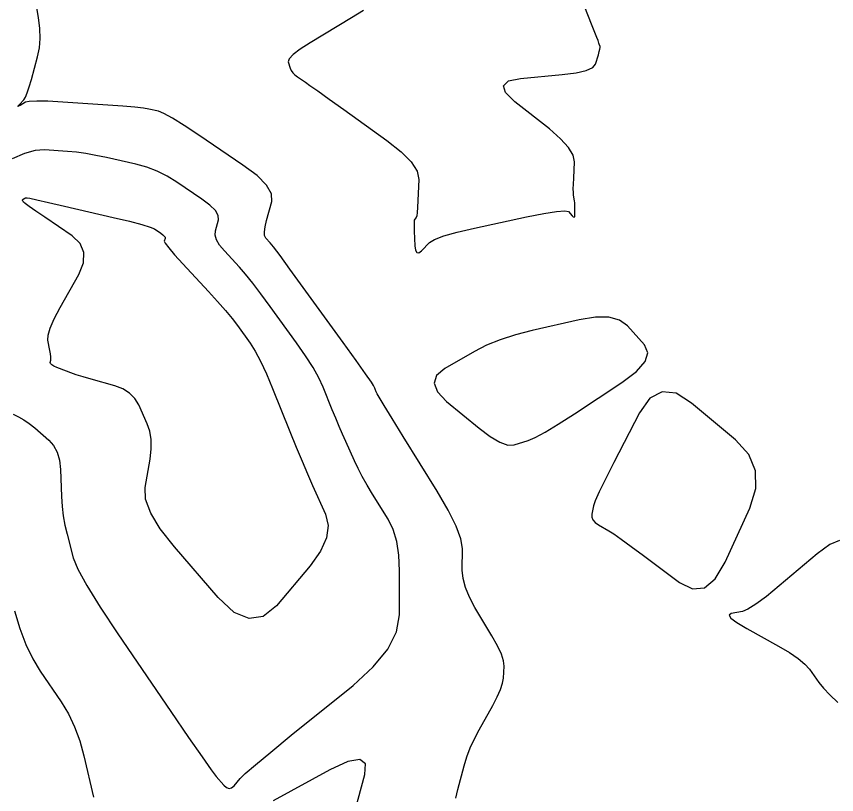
# Model space of a CAD drawing. Extents: x 2082232 to 2083549, y 592624 to 593832.
# Drawn here: x 2082308.8 to 2082368.7, y 593446.4 to 593503.2 of the extents above; entities that cross this region are included whole.
import ezdxf

# ---------------------------------------------------------------- set-up
doc = ezdxf.new("R2010")
doc.units = 0
doc.layers.add('DT_X_Contour_Minor', color=7, linetype='Continuous')

msp = doc.modelspace()

# ---------------------------------------------------------------- linework, layer by layer
at = {"layer": 'DT_X_Contour_Minor'}
for points in [[(2082340.927, 593446.111), (2082341.061, 593446.734), (2082341.526, 593448.464), (2082341.726, 593449.115), (2082341.975, 593449.77), (2082342.273, 593450.43), (2082342.621, 593451.095), (2082343.614, 593452.873), (2082343.942, 593453.497), (2082344.182, 593454.037), (2082344.333, 593454.492), (2082344.396, 593454.862), (2082344.446, 593455.737), (2082344.404, 593456.121), (2082344.241, 593456.617), (2082343.958, 593457.226), (2082343.553, 593457.947), (2082342.314, 593460.019), (2082341.907, 593460.773), (2082341.617, 593461.48), (2082341.444, 593462.141), (2082341.388, 593462.756), (2082341.393, 593464.333), (2082341.279, 593465.038), (2082340.933, 593465.969), (2082340.355, 593467.127), (2082339.545, 593468.512), (2082337.077, 593472.507), (2082336.264, 593473.825), (2082335.675, 593474.784), (2082335.311, 593475.383), (2082335.172, 593475.623), (2082335.1, 593475.782), (2082335.073, 593475.843), (2082335.045, 593475.907), (2082335.017, 593475.973), (2082334.989, 593476.042), (2082334.914, 593476.229), (2082334.753, 593476.479), (2082334.327, 593477.088), (2082333.635, 593478.056), (2082332.677, 593479.383), (2082329.771, 593483.4), (2082328.802, 593484.734), (2082328.077, 593485.723), (2082327.594, 593486.368), (2082327.354, 593486.669), (2082327.038, 593487.01), (2082326.952, 593487.187), (2082326.933, 593487.461), (2082326.979, 593487.832), (2082327.091, 593488.301), (2082327.477, 593489.681), (2082327.454, 593490.236), (2082327.093, 593490.865), (2082326.395, 593491.567), (2082325.36, 593492.344), (2082322.151, 593494.515), (2082321.065, 593495.235), (2082320.211, 593495.766), (2082319.592, 593496.11), (2082319.206, 593496.266), (2082318.488, 593496.43), (2082318.099, 593496.495), (2082317.47, 593496.564), (2082316.602, 593496.639), (2082315.493, 593496.718), (2082312.218, 593496.938), (2082311.125, 593496.999), (2082310.304, 593497.017), (2082309.753, 593496.993), (2082309.473, 593496.926), (2082309.089, 593496.691), (2082308.978, 593496.629), (2082308.932, 593496.622), (2082308.952, 593496.669), (2082309.037, 593496.769), (2082309.352, 593497.11), (2082309.476, 593497.298), (2082309.613, 593497.61), (2082309.762, 593498.044), (2082309.923, 593498.6), (2082310.371, 593500.248), (2082310.501, 593500.891), (2082310.555, 593501.583), (2082310.534, 593502.324), (2082310.437, 593503.114), (2082310.079, 593505.288)], [(2082334.179, 593503.624), (2082333.299, 593503.092), (2082330.277, 593501.266), (2082329.539, 593500.794), (2082329.026, 593500.406), (2082328.739, 593500.104), (2082328.679, 593499.886), (2082328.82, 593499.419), (2082328.893, 593499.247), (2082329.006, 593499.083), (2082329.16, 593498.927), (2082329.353, 593498.779), (2082329.924, 593498.393), (2082330.259, 593498.16), (2082330.838, 593497.75), (2082331.66, 593497.163), (2082332.724, 593496.4), (2082335.888, 593494.129), (2082336.923, 593493.312), (2082337.655, 593492.565), (2082338.085, 593491.888), (2082338.212, 593491.28), (2082338.148, 593489.754), (2082338.122, 593489.248), (2082338.092, 593488.873), (2082338.058, 593488.63), (2082338.021, 593488.518), (2082337.915, 593488.396), (2082337.883, 593488.306), (2082337.865, 593488.128), (2082337.861, 593487.861), (2082337.872, 593487.506), (2082337.921, 593486.44), (2082337.965, 593486.118), (2082338.059, 593485.952), (2082338.203, 593485.941), (2082338.398, 593486.085), (2082338.986, 593486.677), (2082339.357, 593486.909), (2082340.029, 593487.163), (2082341.003, 593487.438), (2082342.278, 593487.734), (2082346.079, 593488.553), (2082347.339, 593488.807), (2082348.269, 593488.956), (2082348.867, 593489), (2082349.135, 593488.939), (2082349.408, 593488.635), (2082349.498, 593488.554), (2082349.562, 593488.539), (2082349.602, 593488.591), (2082349.616, 593488.709), (2082349.619, 593489.113), (2082349.618, 593489.265), (2082349.611, 593489.419), (2082349.597, 593489.574), (2082349.578, 593489.731), (2082349.519, 593490.151), (2082349.503, 593490.345), (2082349.498, 593490.613), (2082349.505, 593490.955), (2082349.524, 593491.371), (2082349.589, 593492.578), (2082349.492, 593493.067), (2082349.153, 593493.63), (2082348.573, 593494.266), (2082347.75, 593494.975), (2082345.234, 593496.964), (2082344.552, 593497.63), (2082344.391, 593498.137), (2082344.752, 593498.484), (2082345.634, 593498.672), (2082348.684, 593498.96), (2082349.695, 593499.087), (2082350.438, 593499.252), (2082350.914, 593499.456), (2082351.124, 593499.698), (2082351.327, 593500.394), (2082351.392, 593500.628), (2082351.433, 593500.807), (2082351.452, 593500.93), (2082351.449, 593500.999), (2082351.408, 593501.108), (2082351.393, 593501.148), (2082351.381, 593501.185), (2082351.37, 593501.22), (2082351.362, 593501.252), (2082351.341, 593501.335), (2082351.306, 593501.432), (2082351.217, 593501.661), (2082351.074, 593502.022), (2082350.876, 593502.514), (2082350.278, 593504.001)], [(2082331.225, 593476.12), (2082330.915, 593476.79), (2082330.489, 593477.552), (2082329.945, 593478.408), (2082329.284, 593479.356), (2082327.366, 593482.007), (2082326.685, 593482.932), (2082326.082, 593483.72), (2082325.555, 593484.37), (2082325.106, 593484.882), (2082324.012, 593486.065), (2082323.663, 593486.49), (2082323.437, 593486.878), (2082323.335, 593487.229), (2082323.356, 593487.543), (2082323.577, 593488.332), (2082323.564, 593488.649), (2082323.358, 593489.009), (2082322.959, 593489.41), (2082322.367, 593489.854), (2082320.533, 593491.095), (2082319.831, 593491.525), (2082319.1, 593491.884), (2082318.34, 593492.174), (2082317.552, 593492.393), (2082315.41, 593492.884), (2082314.629, 593493.05), (2082313.893, 593493.181), (2082313.201, 593493.276), (2082312.553, 593493.335), (2082310.884, 593493.447), (2082310.202, 593493.402), (2082309.408, 593493.181), (2082308.501, 593492.785)], [(2082317.76, 593474.822), (2082317.476, 593475.296), (2082317.089, 593475.686), (2082316.6, 593475.993), (2082316.008, 593476.217), (2082314.292, 593476.703), (2082313.696, 593476.876), (2082313.196, 593477.029), (2082312.791, 593477.163), (2082312.482, 593477.279), (2082311.785, 593477.56), (2082311.558, 593477.661), (2082311.401, 593477.754), (2082311.312, 593477.837), (2082311.293, 593477.911), (2082311.333, 593478.097), (2082311.34, 593478.193), (2082311.329, 593478.343), (2082311.302, 593478.546), (2082311.258, 593478.803), (2082311.117, 593479.559), (2082311.134, 593479.92), (2082311.291, 593480.436), (2082311.587, 593481.107), (2082312.023, 593481.934), (2082313.372, 593484.344), (2082313.721, 593485.198), (2082313.756, 593485.954), (2082313.477, 593486.61), (2082312.885, 593487.169), (2082310.886, 593488.525), (2082310.228, 593488.975), (2082309.751, 593489.307), (2082309.456, 593489.522), (2082309.343, 593489.619), (2082309.284, 593489.721), (2082309.269, 593489.757), (2082309.27, 593489.79), (2082309.287, 593489.82), (2082309.319, 593489.846), (2082309.425, 593489.911), (2082309.463, 593489.932), (2082309.496, 593489.947), (2082309.525, 593489.955), (2082309.551, 593489.957), (2082309.612, 593489.953), (2082309.8, 593489.913), (2082310.316, 593489.797), (2082311.16, 593489.605), (2082312.333, 593489.337), (2082315.898, 593488.52), (2082317.089, 593488.237), (2082317.989, 593488.002), (2082318.598, 593487.814), (2082318.916, 593487.674), (2082319.374, 593487.364), (2082319.522, 593487.253), (2082319.622, 593487.152), (2082319.674, 593487.062), (2082319.677, 593486.983), (2082319.622, 593486.786), (2082319.692, 593486.626), (2082319.942, 593486.295), (2082320.373, 593485.793), (2082320.985, 593485.12), (2082322.859, 593483.095), (2082323.517, 593482.371), (2082324.087, 593481.716), (2082324.568, 593481.13), (2082324.961, 593480.614), (2082325.891, 593479.329), (2082326.255, 593478.76), (2082326.651, 593478.017), (2082327.078, 593477.101), (2082327.536, 593476.01), (2082328.8, 593472.87), (2082329.259, 593471.742), (2082329.688, 593470.711), (2082330.087, 593469.778), (2082330.457, 593468.942), (2082331.403, 593466.845), (2082331.598, 593466.02), (2082331.474, 593465.118), (2082331.031, 593464.139), (2082330.268, 593463.082), (2082327.808, 593460.161), (2082326.851, 593459.376), (2082325.825, 593459.213), (2082324.729, 593459.67), (2082323.563, 593460.748), (2082320.362, 593464.451), (2082319.329, 593465.764), (2082318.628, 593466.923), (2082318.261, 593467.93), (2082318.227, 593468.785), (2082318.581, 593470.86), (2082318.668, 593471.606), (2082318.663, 593472.285), (2082318.567, 593472.899), (2082318.38, 593473.447), (2082317.76, 593474.822)], [(2082353.035, 593476.448), (2082354.11, 593477.261), (2082354.744, 593477.991), (2082354.938, 593478.638), (2082354.691, 593479.201), (2082353.446, 593480.594), (2082352.876, 593481.014), (2082352.101, 593481.23), (2082351.12, 593481.241), (2082349.933, 593481.048), (2082346.494, 593480.261), (2082345.263, 593479.944), (2082344.151, 593479.583), (2082343.158, 593479.179), (2082342.282, 593478.731), (2082340.106, 593477.479), (2082339.503, 593476.976), (2082339.325, 593476.409), (2082339.573, 593475.776), (2082340.246, 593475.078), (2082342.609, 593473.129), (2082343.434, 593472.505), (2082344.134, 593472.092), (2082344.711, 593471.893), (2082345.165, 593471.905), (2082346.209, 593472.222), (2082346.714, 593472.433), (2082347.444, 593472.828), (2082348.4, 593473.407), (2082349.582, 593474.169), (2082353.035, 593476.448)], [(2082308.588, 593474.143), (2082308.981, 593473.962), (2082309.373, 593473.736), (2082309.764, 593473.466), (2082310.155, 593473.151), (2082311.194, 593472.253), (2082311.539, 593471.866), (2082311.794, 593471.379), (2082311.959, 593470.792), (2082312.034, 593470.105), (2082312.114, 593468.14), (2082312.162, 593467.415), (2082312.245, 593466.713), (2082312.364, 593466.035), (2082312.518, 593465.38), (2082312.978, 593463.663), (2082313.31, 593462.834), (2082313.963, 593461.632), (2082314.935, 593460.059), (2082316.228, 593458.113), (2082320.102, 593452.429), (2082321.399, 593450.534), (2082322.383, 593449.114), (2082323.055, 593448.167), (2082323.416, 593447.693), (2082323.96, 593447.064), (2082324.16, 593446.883), (2082324.353, 593446.812), (2082324.537, 593446.851), (2082324.714, 593447.001), (2082325.174, 593447.548), (2082325.537, 593447.899), (2082326.278, 593448.54), (2082327.399, 593449.472), (2082328.9, 593450.694), (2082333.406, 593454.341), (2082334.885, 593455.689), (2082335.942, 593456.996), (2082336.579, 593458.261), (2082336.793, 593459.487), (2082336.804, 593462.7), (2082336.754, 593463.84), (2082336.598, 593464.849), (2082336.335, 593465.729), (2082335.965, 593466.479), (2082334.837, 593468.304), (2082334.437, 593468.97), (2082334.083, 593469.596), (2082333.775, 593470.184), (2082333.513, 593470.734), (2082332.875, 593472.148), (2082332.634, 593472.69), (2082332.391, 593473.255), (2082332.144, 593473.844), (2082331.895, 593474.456), (2082331.225, 593476.12)], [(2082357.249, 593461.845), (2082358.198, 593461.381), (2082359.069, 593461.474), (2082359.863, 593462.123), (2082360.58, 593463.329), (2082362.388, 593467.287), (2082362.831, 593468.712), (2082362.804, 593470.017), (2082362.307, 593471.204), (2082361.34, 593472.271), (2082358.136, 593474.958), (2082356.997, 593475.67), (2082355.984, 593475.79), (2082355.096, 593475.318), (2082354.333, 593474.255), (2082352.467, 593470.629), (2082351.849, 593469.411), (2082351.395, 593468.476), (2082351.104, 593467.823), (2082350.977, 593467.453), (2082350.857, 593466.845), (2082350.853, 593466.624), (2082350.93, 593466.421), (2082351.089, 593466.234), (2082351.329, 593466.064), (2082352.079, 593465.632), (2082352.448, 593465.398), (2082352.994, 593465.018), (2082353.717, 593464.494), (2082354.616, 593463.824), (2082357.249, 593461.845)], [(2082368.951, 593464.917), (2082368.237, 593464.62), (2082367.308, 593463.939), (2082364.542, 593461.609), (2082363.596, 593460.838), (2082362.833, 593460.269), (2082362.252, 593459.904), (2082361.854, 593459.742), (2082361.036, 593459.581), (2082360.877, 593459.468), (2082361.011, 593459.25), (2082361.44, 593458.926), (2082362.162, 593458.497), (2082364.481, 593457.213), (2082365.275, 593456.746), (2082365.916, 593456.308), (2082366.406, 593455.899), (2082366.744, 593455.52), (2082367.441, 593454.548), (2082367.768, 593454.143), (2082368.224, 593453.66), (2082368.81, 593453.098)], [(2082308.679, 593459.783), (2082309.07, 593458.483), (2082309.514, 593457.314), (2082310.009, 593456.277), (2082310.555, 593455.372), (2082312.081, 593453.132), (2082312.615, 593452.256), (2082313.071, 593451.306), (2082313.449, 593450.283), (2082313.75, 593449.187), (2082314.449, 593446.166)], [(2082333.54, 593445.128), (2082334.27, 593447.835), (2082334.315, 593448.617), (2082333.904, 593448.933), (2082333.036, 593448.783), (2082331.712, 593448.167), (2082327.572, 593445.902)]]:
    msp.add_lwpolyline(points, dxfattribs=at)

doc.saveas('drawing.dxf')
